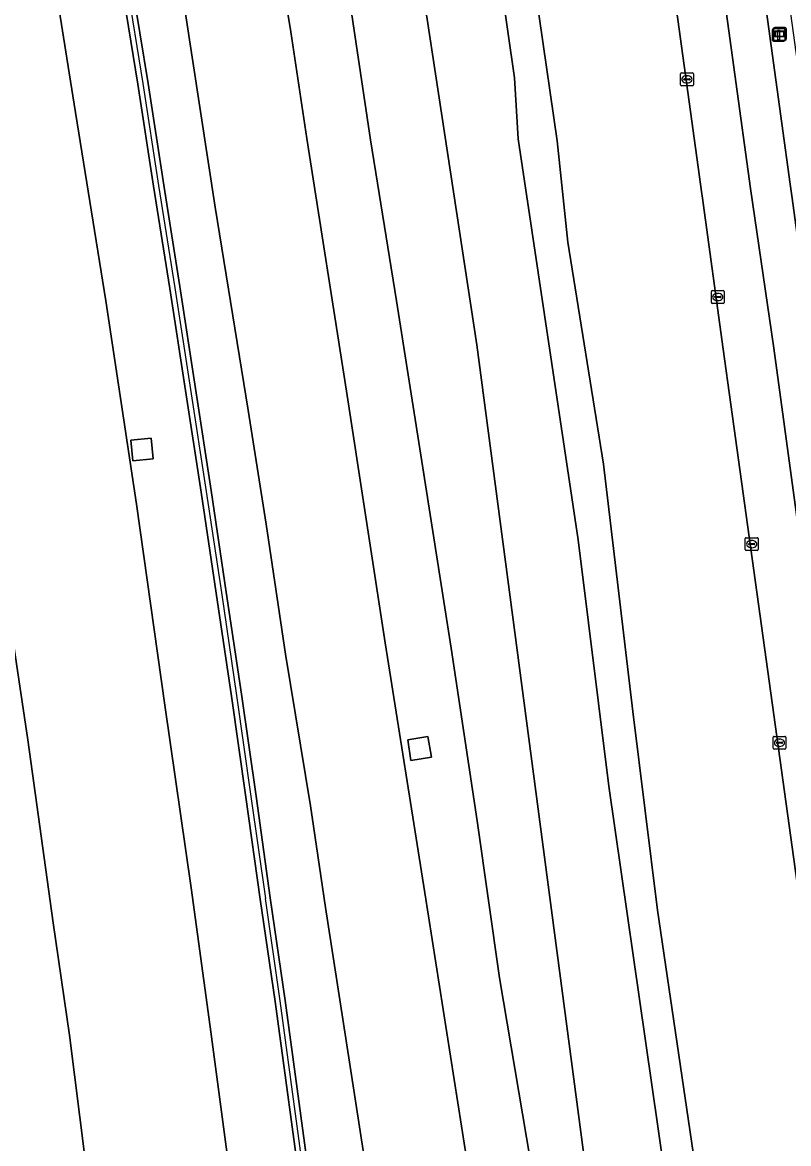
# Model space of a CAD drawing. Extents: x 157692 to 159674, y 381452 to 383291.
# Drawn here: x 157807.2 to 157867, y 382426 to 382513.5 of the extents above; entities that cross this region are included whole.
import ezdxf

# ---------------------------------------------------------------- set-up
doc = ezdxf.new("R2010")
doc.units = 0
for name, color, linetype in [('IMGEO_Berm_groen', 7, 'Continuous'), ('IMGEO_Fietspad_gesloten', 7, 'Continuous'), ('IMGEO_Groenvoorziening', 7, 'Continuous'), ('IMGEO_Kolk', 7, 'Continuous'), ('IMGEO_Lichtmast', 7, 'Continuous'), ('IMGEO_Muur', 7, 'Continuous'), ('IMGEO_Oever', 7, 'Continuous'), ('IMGEO_Rijbaan_autoweg', 7, 'Continuous'), ('IMGEO_Terreindeel_gesloten', 7, 'Continuous'), ('IMGEO_Voetpad_open', 7, 'Continuous'), ('IMGEO_Waterloop', 7, 'Continuous'), ('IMGEO_Wegwijzer', 7, 'Continuous')]:
    doc.layers.add(name, color=color, linetype=linetype)

msp = doc.modelspace()

# ---------------------------------------------------------------- linework, layer by layer
at = {"layer": 'IMGEO_Berm_groen'}
for points in [[(157870.251, 382492.759), (157869.036, 382501.141), (157867.683, 382510.478), (157865.716, 382524.835), (157862.233, 382550.071), (157857.198, 382586.66), (157854.833, 382603.977), (157852.717, 382619.31), (157849.948, 382639.628), (157846.877, 382661.921), (157845.339, 382672.996), (157843.533, 382672.745), (157867.113, 382500.927), (157867.24, 382500), (157868.205, 382492.966), (157871.67, 382467.768), (157873.42, 382468.013)], [(157826.286, 382524.227), (157828.151, 382512.818), (157829.401, 382504.485), (157832.497, 382484.768), (157835.533, 382465.129), (157838.604, 382445.606), (157841.754, 382425.566), (157843.268, 382416.672), (157845.291, 382406.527), (157847.056, 382398.777), (157850.024, 382386.648), (157852.854, 382377.254), (157855.928, 382367.516), (157858.639, 382359.412), (157861.725, 382350.361), (157864.114, 382342.935), (157866.762, 382334.417)], [(157808.702, 382523.242), (157810.863, 382509.599), (157811.363, 382506.518), (157813.731, 382491.812), (157816.116, 382475.954), (157818.338, 382460.244), (157820.385, 382445.991), (157821.868, 382435.155), (157823.11, 382425.779), (157824.25, 382417.843), (157824.735, 382414.122), (157825.583, 382407.621), (157826.899, 382396.364), (157828.336, 382384.998), (157829.499, 382375.542), (157830.602, 382366.139), (157831.432, 382359.163), (157832.339, 382351.014), (157832.634, 382348.645), (157832.889, 382346.607), (157833.943, 382338.394)], [(157856.759, 382336.283), (157854.06, 382346.44), (157851.141, 382356.401), (157848.032, 382366.304), (157844.909, 382376.191), (157842.348, 382384.97), (157839.621, 382395.92), (157837.645, 382404.56), (157836.032, 382412.761), (157833.912, 382424.807), (157832.442, 382434.223), (157830.869, 382444.46), (157829.693, 382452.404), (157827.74, 382464.228), (157826.243, 382474.383), (157824.836, 382483.271), (157822.253, 382499.12), (157819.327, 382518.326)], [(157848.539, 382414.505), (157846.555, 382426.496), (157844.439, 382438.961), (157842.704, 382451.234), (157840.676, 382464.69), (157838.449, 382478.771), (157836.397, 382491.808), (157834.385, 382504.375), (157832.478, 382517.124)], [(157839.736, 382333.375), (157837.894, 382349.385), (157836.965, 382357.418), (157834.129, 382381.328), (157831.22, 382405.212), (157829.092, 382421.206), (157826.926, 382437.113), (157825.755, 382445.104), (157824.653, 382453.066), (157823.531, 382460.959), (157822.343, 382468.986), (157821.163, 382476.876), (157819.94, 382484.823), (157818.717, 382492.77), (157817.454, 382500.754), (157816.211, 382508.72), (157814.953, 382516.587)], [(157815.728, 382516.722), (157817.028, 382508.779), (157818.251, 382500.832), (157819.491, 382492.925), (157820.715, 382484.958), (157821.937, 382477.011), (157823.121, 382469.062), (157824.324, 382461.114), (157825.45, 382453.143), (157826.546, 382445.22), (157827.719, 382437.21), (157829.871, 382421.312), (157832.014, 382405.313), (157834.923, 382381.438), (157837.761, 382357.481), (157838.661, 382349.46), (157840.532, 382333.449)], [(157822.215, 382339.45), (157822.051, 382342.528), (157821.595, 382347.328), (157821.255, 382352.682), (157819.86, 382363.76), (157819.148, 382370.957), (157818.254, 382377.772), (157817.428, 382383.858), (157816.378, 382391.469), (157815.587, 382397.973), (157814.678, 382404.543), (157813.944, 382410.792), (157813.375, 382415.284), (157812.084, 382424.992), (157810.889, 382434.504), (157809.606, 382443.251), (157807.648, 382457.547), (157805.15, 382474.122), (157802.826, 382489.124), (157801.125, 382500.113), (157798.667, 382515.46)]]:
    msp.add_lwpolyline(points, dxfattribs=at)
for points in [[(157817.424, 382479.493), (157815.832, 382479.336), (157815.675, 382480.931), (157817.267, 382481.088)], [(157837.29, 382457.535), (157838.859, 382457.803), (157839.141, 382456.189), (157837.53, 382455.938)]]:
    msp.add_lwpolyline(points, close=True, dxfattribs=at)
at = {"layer": 'IMGEO_Fietspad_gesloten'}
for points in [[(157827.422, 382742.478), (157827.472, 382742.029), (157828.009, 382738.038), (157829.4, 382726.43), (157830.593, 382716.477), (157831.058, 382712.593), (157833.247, 382696.605), (157833.769, 382692.793), (157852.273, 382558.072), (157852.607, 382555.554), (157853.905, 382546.116), (157860.225, 382500.162), (157860.247, 382500), (157861.891, 382488.05), (157876.604, 382381.766)], [(157876.492, 382383.547), (157876.234, 382386.126), (157876.305, 382386.136), (157879.715, 382386.626), (157871.415, 382447.531), (157870.939, 382451.008), (157868.952, 382465.548), (157868.415, 382469.211), (157865.845, 382488.107), (157864.022, 382500.584), (157837.599, 382692.951)]]:
    msp.add_lwpolyline(points, dxfattribs=at)
at = {"layer": 'IMGEO_Groenvoorziening'}
for points in [[(157861.891, 382488.05), (157860.247, 382500), (157860.225, 382500.162), (157853.905, 382546.116), (157852.607, 382555.554), (157852.273, 382558.072), (157833.769, 382692.793), (157833.247, 382696.605), (157831.058, 382712.593), (157830.593, 382716.477), (157828.662, 382716.174), (157829.632, 382710.335), (157809.043, 382706.922), (157804.833, 382732.059), (157825.448, 382735.546), (157827.018, 382726.047), (157827.098, 382726.06), (157825.704, 382737.646), (157825.14, 382742.746)], [(157847.268, 382515.82), (157848.935, 382504.312), (157849.773, 382496.396), (157852.552, 382479.068), (157854.846, 382459.771), (157856.755, 382444.247), (157859.936, 382422.687), (157861.998, 382410.299), (157863.733, 382399.041), (157864.776, 382391.026), (157865.284, 382385.049), (157865.943, 382381.222), (157866.614, 382377.605), (157867.445, 382373.835), (157867.163, 382372.194), (157866.904, 382371.984), (157876.091, 382371.095), (157876.575, 382380.063)], [(157876.604, 382381.766), (157861.891, 382488.05)]]:
    msp.add_lwpolyline(points, dxfattribs=at)
at = {"layer": 'IMGEO_Kolk'}
for p, q in [((157858.563, 382508.676), (157858.563, 382509.528)), ((157858.638, 382509.602), (157859.49, 382509.602)), ((157859.051, 382509.382), (157859.076, 382509.382)), ((157859.564, 382509.528), (157859.564, 382508.676)), ((157859.49, 382508.602), (157858.638, 382508.602)), ((157858.822, 382509.096), (157858.822, 382509.108)), ((157859.26, 382509.059), (157858.862, 382509.059)), ((157858.865, 382509.145), (157859.263, 382509.145)), ((157859.074, 382508.822), (157859.049, 382508.822)), ((157859.306, 382509.108), (157859.306, 382509.096)), ((157861.043, 382492.608), (157861.895, 382492.608)), ((157860.968, 382491.682), (157860.968, 382492.534)), ((157861.227, 382492.102), (157861.227, 382492.114)), ((157861.665, 382492.065), (157861.267, 382492.065)), ((157861.27, 382492.151), (157861.668, 382492.151)), ((157861.479, 382491.828), (157861.454, 382491.828)), ((157861.456, 382492.388), (157861.481, 382492.388)), ((157861.711, 382492.114), (157861.711, 382492.102)), ((157861.969, 382492.534), (157861.969, 382491.682)), ((157861.895, 382491.608), (157861.043, 382491.608)), ((157863.692, 382473.324), (157864.544, 382473.324)), ((157863.617, 382472.398), (157863.617, 382473.25)), ((157863.876, 382472.818), (157863.876, 382472.83)), ((157864.314, 382472.781), (157863.916, 382472.781)), ((157863.919, 382472.867), (157864.317, 382472.867)), ((157864.128, 382472.544), (157864.103, 382472.544)), ((157864.105, 382473.104), (157864.13, 382473.104)), ((157864.36, 382472.83), (157864.36, 382472.818)), ((157864.618, 382473.25), (157864.618, 382472.398)), ((157864.544, 382472.324), (157863.692, 382472.324)), ((157865.783, 382456.892), (157865.783, 382457.744)), ((157865.858, 382457.818), (157866.71, 382457.818)), ((157866.271, 382457.598), (157866.296, 382457.598)), ((157866.784, 382457.744), (157866.784, 382456.892)), ((157866.71, 382456.818), (157865.858, 382456.818)), ((157866.042, 382457.312), (157866.042, 382457.324)), ((157866.48, 382457.275), (157866.082, 382457.275)), ((157866.085, 382457.361), (157866.483, 382457.361)), ((157866.294, 382457.038), (157866.269, 382457.038)), ((157866.526, 382457.324), (157866.526, 382457.312))]:
    msp.add_line(p, q, dxfattribs=at)
for points in [[(157858.563, 382508.676), (157858.563, 382509.528)], [(157858.638, 382509.602), (157859.49, 382509.602)], [(157859.564, 382509.528), (157859.564, 382508.676)], [(157859.49, 382508.602), (157858.638, 382508.602)], [(157861.043, 382492.608), (157861.895, 382492.608)], [(157860.968, 382491.682), (157860.968, 382492.534)], [(157861.969, 382492.534), (157861.969, 382491.682)], [(157861.895, 382491.608), (157861.043, 382491.608)], [(157863.692, 382473.324), (157864.544, 382473.324)], [(157863.617, 382472.398), (157863.617, 382473.25)], [(157864.618, 382473.25), (157864.618, 382472.398)], [(157864.544, 382472.324), (157863.692, 382472.324)], [(157865.783, 382456.892), (157865.783, 382457.744)], [(157865.858, 382457.818), (157866.71, 382457.818)], [(157866.784, 382457.744), (157866.784, 382456.892)], [(157866.71, 382456.818), (157865.858, 382456.818)]]:
    msp.add_lwpolyline(points, dxfattribs=at)
for centre, radius, start, end in [((157858.64, 382509.526), 0.0765, 91.55205, 178.44795), ((157858.64, 382509.526), 0.0765, 91.55205, 178.44795), ((157859.488, 382509.526), 0.0765, 1.55205, 88.44795), ((157859.488, 382509.526), 0.0765, 1.55205, 88.44795), ((157858.64, 382508.678), 0.0765, 181.55205, 268.44795), ((157858.64, 382508.678), 0.0765, 181.55205, 268.44795), ((157858.862, 382509.105), 0.0403, 85.87752, 175.75265), ((157858.859, 382509.095), 0.0366, 178.93798, 274.71019), ((157859.263, 382509.102), 0.043, 264.86636, 352.45326), ((157859.267, 382509.107), 0.0386, 1.73085, 96.63898), ((157859.488, 382508.678), 0.0765, 271.55205, 358.44795), ((157859.488, 382508.678), 0.0765, 271.55205, 358.44795), ((157861.045, 382492.532), 0.0765, 91.55205, 178.44795), ((157861.045, 382492.532), 0.0765, 91.55205, 178.44795), ((157861.893, 382492.532), 0.0765, 1.55205, 88.44795), ((157861.893, 382492.532), 0.0765, 1.55205, 88.44795), ((157861.267, 382492.111), 0.0403, 85.87752, 175.75265), ((157861.264, 382492.101), 0.0366, 178.93798, 274.71019), ((157861.668, 382492.108), 0.043, 264.86636, 352.45326), ((157861.672, 382492.113), 0.0386, 1.73085, 96.63898), ((157861.045, 382491.684), 0.0765, 181.55205, 268.44795), ((157861.045, 382491.684), 0.0765, 181.55205, 268.44795), ((157861.893, 382491.684), 0.0765, 271.55205, 358.44795), ((157861.893, 382491.684), 0.0765, 271.55205, 358.44795), ((157863.694, 382473.248), 0.0765, 91.55205, 178.44795), ((157863.694, 382473.248), 0.0765, 91.55205, 178.44795), ((157864.542, 382473.248), 0.0765, 1.55205, 88.44795), ((157864.542, 382473.248), 0.0765, 1.55205, 88.44795), ((157863.916, 382472.827), 0.0403, 85.87752, 175.75265), ((157863.913, 382472.817), 0.0366, 178.93798, 274.71019), ((157864.317, 382472.824), 0.043, 264.86636, 352.45326), ((157864.321, 382472.829), 0.0386, 1.73085, 96.63898), ((157863.694, 382472.4), 0.0765, 181.55205, 268.44795), ((157863.694, 382472.4), 0.0765, 181.55205, 268.44795), ((157864.542, 382472.4), 0.0765, 271.55205, 358.44795), ((157864.542, 382472.4), 0.0765, 271.55205, 358.44795), ((157865.86, 382457.742), 0.0765, 91.55205, 178.44795), ((157865.86, 382457.742), 0.0765, 91.55205, 178.44795), ((157866.708, 382457.742), 0.0765, 1.55205, 88.44795), ((157866.708, 382457.742), 0.0765, 1.55205, 88.44795), ((157865.86, 382456.894), 0.0765, 181.55205, 268.44795), ((157865.86, 382456.894), 0.0765, 181.55205, 268.44795), ((157866.082, 382457.321), 0.0403, 85.87752, 175.75265), ((157866.079, 382457.311), 0.0366, 178.93798, 274.71019), ((157866.483, 382457.318), 0.043, 264.86636, 352.45326), ((157866.487, 382457.323), 0.0386, 1.73085, 96.63898), ((157866.708, 382456.894), 0.0765, 271.55205, 358.44795), ((157866.708, 382456.894), 0.0765, 271.55205, 358.44795)]:
    msp.add_arc(centre, radius, start, end, dxfattribs=at)
for centre, major_axis, ratio, start_param, end_param in [((157859.05, 382509.102), (-0.387, 0.002), 0.722429, 4.712389, 7.853982), ((157859.075, 382509.102), (-0.39, 0.002), 0.717154, 1.570796, 4.712389), ((157861.455, 382492.108), (-0.387, 0.002), 0.722429, 4.712389, 7.853982), ((157861.48, 382492.108), (-0.39, 0.002), 0.717154, 1.570796, 4.712389), ((157864.104, 382472.824), (-0.387, 0.002), 0.722429, 4.712389, 7.853982), ((157864.129, 382472.824), (-0.39, 0.002), 0.717154, 1.570796, 4.712389), ((157866.27, 382457.318), (-0.387, 0.002), 0.722429, 4.712389, 7.853982), ((157866.295, 382457.318), (-0.39, 0.002), 0.717154, 1.570796, 4.712389)]:
    msp.add_ellipse(centre, major_axis=major_axis, ratio=ratio, start_param=start_param, end_param=end_param, dxfattribs=at)
at = {"layer": 'IMGEO_Lichtmast'}
for p, q in [((157865.727, 382512.172), (157865.727, 382512.972)), ((157865.727, 382512.972), (157865.727, 382512.172)), ((157865.827, 382513.072), (157866.617, 382513.072)), ((157866.617, 382513.072), (157865.827, 382513.072)), ((157866.717, 382512.972), (157866.717, 382512.172)), ((157866.717, 382512.172), (157866.717, 382512.972)), ((157866.617, 382512.072), (157865.827, 382512.072)), ((157865.827, 382512.072), (157866.617, 382512.072))]:
    msp.add_line(p, q, dxfattribs=at)
msp.add_lwpolyline([(157866.147, 382512.947), (157866.297, 382512.947), (157866.297, 382512.197), (157866.147, 382512.197), (157866.147, 382512.947)], dxfattribs=at)
for centre, start, end in [((157865.827, 382512.972), 90, 180), ((157865.827, 382512.972), 90, 180), ((157866.617, 382512.972), 0, 90), ((157866.617, 382512.972), 360, 90), ((157865.827, 382512.172), 180, 270), ((157865.827, 382512.172), 180, 270), ((157866.617, 382512.172), 270, 0), ((157866.617, 382512.172), 270, 0)]:
    msp.add_arc(centre, 0.1, start, end, dxfattribs=at)
at = {"layer": 'IMGEO_Muur'}
for points in [[(157799.021, 382618.965), (157799.389, 382616.856), (157800.175, 382611.892), (157801.436, 382603.967), (157802.714, 382596.082), (157803.995, 382588.136), (157805.236, 382580.209), (157806.5, 382572.226), (157807.76, 382564.3), (157809.023, 382556.335), (157810.265, 382548.39), (157811.564, 382540.467), (157812.825, 382532.54), (157814.086, 382524.614), (157815.348, 382516.65), (157816.606, 382508.782), (157817.849, 382500.816), (157819.113, 382492.832), (157820.335, 382484.884), (157821.558, 382476.936), (157822.739, 382469.045), (157823.927, 382461.016), (157825.049, 382453.122), (157826.174, 382445.17)], [(157814.953, 382516.587), (157816.211, 382508.72), (157817.454, 382500.754), (157818.717, 382492.77), (157819.94, 382484.823), (157821.163, 382476.876), (157822.343, 382468.986), (157823.531, 382460.959), (157824.653, 382453.066), (157825.755, 382445.104), (157826.926, 382437.113), (157829.092, 382421.206), (157831.22, 382405.212), (157834.129, 382381.328), (157836.965, 382357.418), (157837.894, 382349.385), (157839.736, 382333.375)], [(157840.532, 382333.449), (157838.661, 382349.46), (157837.761, 382357.481), (157834.923, 382381.438), (157832.014, 382405.313), (157829.871, 382421.312), (157827.719, 382437.21), (157826.546, 382445.22), (157825.45, 382453.143), (157824.324, 382461.114), (157823.121, 382469.062), (157821.937, 382477.011), (157820.715, 382484.958), (157819.491, 382492.925), (157818.251, 382500.832), (157817.028, 382508.779), (157815.728, 382516.722)], [(157838.743, 382315.364), (157842.151, 382312.392), (157841.516, 382319.33), (157841.622, 382319.335), (157840.133, 382333.419), (157838.278, 382349.415), (157837.362, 382357.464), (157834.525, 382381.39), (157831.617, 382405.262), (157829.489, 382421.259), (157827.322, 382437.169), (157826.174, 382445.17)]]:
    msp.add_lwpolyline(points, dxfattribs=at)
at = {"layer": 'IMGEO_Oever'}
for points in [[(157840.739, 382543.08), (157845.617, 382509.207), (157845.888, 382504.452), (157850.589, 382473.165), (157852.966, 382453.928), (157859.667, 382407.294), (157863.558, 382386.328), (157864.864, 382373.828), (157864.746, 382373.237), (157864.447, 382372.939), (157864.273, 382372.503), (157864.527, 382371.028), (157862.863, 382370.786), (157862.61, 382372.329), (157862.22, 382372.442), (157861.561, 382375.819), (157860.079, 382381.9), (157855.24, 382403.212), (157850.961, 382425.543), (157842.663, 382488.373), (157835.58, 382534.978)], [(157832.478, 382517.124), (157834.385, 382504.375), (157836.397, 382491.808), (157838.449, 382478.771), (157840.676, 382464.69), (157842.704, 382451.234), (157844.439, 382438.961), (157846.555, 382426.496), (157848.539, 382414.505)], [(157859.936, 382422.687), (157856.755, 382444.247), (157854.846, 382459.771), (157852.552, 382479.068), (157849.773, 382496.396), (157848.935, 382504.312), (157847.268, 382515.82)]]:
    msp.add_lwpolyline(points, dxfattribs=at)
at = {"layer": 'IMGEO_Rijbaan_autoweg'}
for points in [[(157866.762, 382334.417), (157864.114, 382342.935), (157861.725, 382350.361), (157858.639, 382359.412), (157855.928, 382367.516), (157852.854, 382377.254), (157850.024, 382386.648), (157847.056, 382398.777), (157845.291, 382406.527), (157843.268, 382416.672), (157841.754, 382425.566), (157838.604, 382445.606), (157835.533, 382465.129), (157832.497, 382484.768), (157829.401, 382504.485), (157828.151, 382512.818), (157826.286, 382524.227)], [(157833.943, 382338.394), (157832.889, 382346.607), (157832.634, 382348.645), (157832.339, 382351.014), (157831.432, 382359.163), (157830.602, 382366.139), (157829.499, 382375.542), (157828.336, 382384.998), (157826.899, 382396.364), (157825.583, 382407.621), (157824.735, 382414.122), (157824.25, 382417.843), (157823.11, 382425.779), (157821.868, 382435.155), (157820.385, 382445.991), (157818.338, 382460.244), (157816.116, 382475.954), (157813.731, 382491.812), (157811.363, 382506.518), (157810.863, 382509.599), (157808.702, 382523.242)], [(157819.327, 382518.326), (157822.253, 382499.12), (157824.836, 382483.271), (157826.243, 382474.383), (157827.74, 382464.228), (157829.693, 382452.404), (157830.869, 382444.46), (157832.442, 382434.223), (157833.912, 382424.807), (157836.032, 382412.761), (157837.645, 382404.56), (157839.621, 382395.92), (157842.348, 382384.97), (157844.909, 382376.191), (157848.032, 382366.304), (157851.141, 382356.401), (157854.06, 382346.44), (157856.759, 382336.283)], [(157798.667, 382515.46), (157801.125, 382500.113), (157802.826, 382489.124), (157805.15, 382474.122), (157807.648, 382457.547), (157809.606, 382443.251), (157810.889, 382434.504), (157812.084, 382424.992), (157813.375, 382415.284), (157813.944, 382410.792), (157814.678, 382404.543), (157815.587, 382397.973), (157816.378, 382391.469), (157817.428, 382383.858), (157818.254, 382377.772), (157819.148, 382370.957), (157819.86, 382363.76), (157821.255, 382352.682), (157821.595, 382347.328), (157822.051, 382342.528), (157822.215, 382339.45)]]:
    msp.add_lwpolyline(points, dxfattribs=at)
at = {"layer": 'IMGEO_Terreindeel_gesloten'}
for points in [[(157817.424, 382479.493), (157817.267, 382481.088), (157815.675, 382480.931), (157815.832, 382479.336)], [(157838.859, 382457.803), (157837.29, 382457.535), (157837.53, 382455.938), (157839.141, 382456.189)]]:
    msp.add_lwpolyline(points, close=True, dxfattribs=at)
at = {"layer": 'IMGEO_Voetpad_open'}
for points in [[(157844.857, 382674.148), (157841.776, 382678.219), (157841.77, 382678.604), (157841.695, 382678.963), (157839.11, 382697.652), (157839.088, 382698.028), (157839.126, 382698.445), (157839.729, 382702.712), (157839.437, 382702.779), (157837.549, 382716.923), (157834.433, 382716.512), (157837.599, 382692.951), (157864.022, 382500.584), (157865.845, 382488.107), (157868.415, 382469.211)], [(157870.701, 382467.632), (157871.67, 382467.768), (157868.205, 382492.966), (157867.24, 382500), (157867.113, 382500.927), (157843.533, 382672.745)]]:
    msp.add_lwpolyline(points, dxfattribs=at)
at = {"layer": 'IMGEO_Waterloop'}
msp.add_lwpolyline([(157835.58, 382534.978), (157842.663, 382488.373), (157850.961, 382425.543), (157855.24, 382403.212), (157860.079, 382381.9), (157861.561, 382375.819), (157862.22, 382372.442), (157862.61, 382372.329), (157862.807, 382372.361), (157863.029, 382371.013), (157864.295, 382371.197), (157864.076, 382372.469), (157864.273, 382372.503), (157864.447, 382372.939), (157864.746, 382373.237), (157864.864, 382373.828), (157863.558, 382386.328), (157859.667, 382407.294), (157852.966, 382453.928), (157850.589, 382473.165), (157845.888, 382504.452), (157845.617, 382509.207), (157840.739, 382543.08)], dxfattribs=at)
at = {"layer": 'IMGEO_Wegwijzer'}
for p, q in [((157865.811, 382512.243), (157865.811, 382513.043)), ((157865.811, 382513.043), (157865.811, 382512.243)), ((157865.911, 382513.143), (157866.701, 382513.143)), ((157866.701, 382513.143), (157865.911, 382513.143)), ((157866.801, 382513.043), (157866.801, 382512.243)), ((157866.801, 382512.243), (157866.801, 382513.043)), ((157866.701, 382512.143), (157865.911, 382512.143)), ((157865.911, 382512.143), (157866.701, 382512.143))]:
    msp.add_line(p, q, dxfattribs=at)
for points in [[(157865.912, 382512.875), (157866.7, 382512.875), (157866.7, 382512.411), (157865.912, 382512.411), (157865.912, 382512.875)], [(157865.977, 382512.81), (157865.977, 382512.476), (157866.635, 382512.476), (157866.635, 382512.81), (157865.977, 382512.81)]]:
    msp.add_lwpolyline(points, dxfattribs=at)
for centre, start, end in [((157865.911, 382513.043), 90, 180), ((157865.911, 382513.043), 90, 180), ((157866.701, 382513.043), 0, 90), ((157866.701, 382513.043), 360, 90), ((157865.911, 382512.243), 180, 270), ((157865.911, 382512.243), 180, 270), ((157866.701, 382512.243), 270, 0), ((157866.701, 382512.243), 270, 0)]:
    msp.add_arc(centre, 0.1, start, end, dxfattribs=at)

doc.saveas('drawing.dxf')
